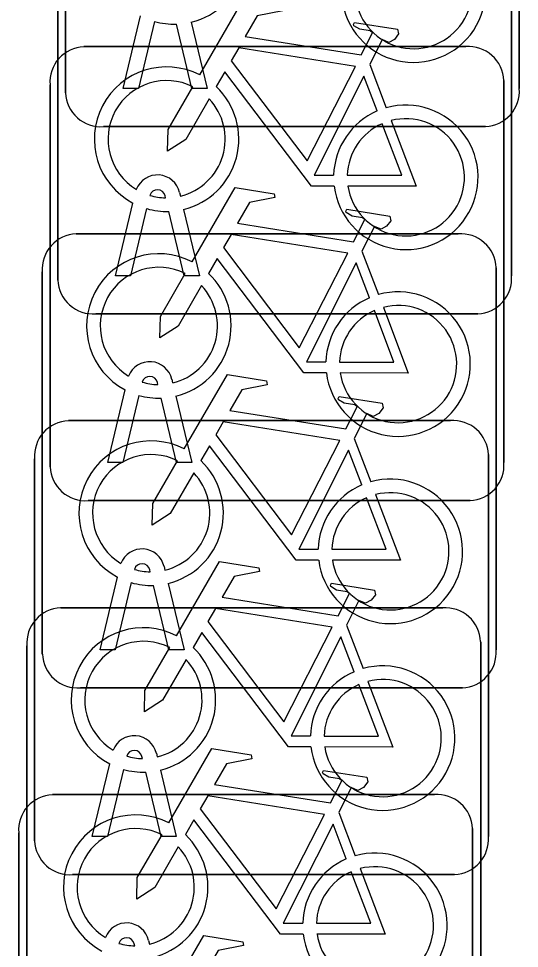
# Model space of a CAD drawing. Extents: x 160888 to 161385, y 386490 to 386908.
# Drawn here: x 161049.31 to 161050.413, y 386747.318 to 386749.364 of the extents above; entities that cross this region are included whole.
import ezdxf

# ---------------------------------------------------------------- set-up
doc = ezdxf.new("R2010")
doc.units = 0
doc.layers.add('IMGEO_Fietsenrek', color=7, linetype='Continuous')

msp = doc.modelspace()

# ---------------------------------------------------------------- linework, layer by layer
at = {"layer": 'IMGEO_Fietsenrek'}
for p, q in [((161049.4135, 386749.2009), (161049.4135, 386750.0418)), ((161049.4135, 386750.0418), (161049.4135, 386749.2009)), ((161050.4125, 386750.0511), (161050.4125, 386749.2102)), ((161050.4125, 386749.2102), (161050.4125, 386750.0511)), ((161049.3965, 386748.7889), (161049.3965, 386749.6298)), ((161049.3965, 386749.6298), (161049.3965, 386748.7889)), ((161050.3955, 386749.6391), (161050.3955, 386748.7982)), ((161050.3955, 386748.7982), (161050.3955, 386749.6391)), ((161049.5405, 386749.2103), (161049.5788, 386749.3703)), ((161049.6092, 386749.3581), (161049.5739, 386749.2103)), ((161049.6904, 386749.3563), (161049.7254, 386749.2103)), ((161049.692, 386749.2103), (161049.6581, 386749.352)), ((161049.4539, 386749.3025), (161050.2948, 386749.3025)), ((161050.2948, 386749.3025), (161049.4539, 386749.3025)), ((161050.0832, 386749.2632), (161050.1195, 386749.168)), ((161049.3795, 386748.3779), (161049.3795, 386749.2188)), ((161049.3795, 386749.2188), (161049.3795, 386748.3779)), ((161050.3785, 386749.2281), (161050.3785, 386748.3872)), ((161050.3785, 386748.3872), (161050.3785, 386749.2281)), ((161049.5739, 386749.2103), (161049.5405, 386749.2103)), ((161049.7254, 386749.2103), (161049.692, 386749.2103)), ((161050.3381, 386749.1265), (161049.4972, 386749.1265)), ((161049.4972, 386749.1265), (161050.3381, 386749.1265)), ((161049.6339, 386748.9699), (161049.6329, 386748.9742)), ((161049.6646, 386748.9814), (161049.6664, 386748.9735)), ((161049.5235, 386748.7983), (161049.5618, 386748.9583)), ((161049.5922, 386748.9461), (161049.5569, 386748.7983)), ((161049.675, 386748.7983), (161049.6411, 386748.94)), ((161049.6734, 386748.9443), (161049.7084, 386748.7983)), ((161049.4369, 386748.8905), (161050.2778, 386748.8905)), ((161050.2778, 386748.8905), (161049.4369, 386748.8905)), ((161050.0662, 386748.8522), (161050.1025, 386748.757)), ((161049.3625, 386747.9659), (161049.3625, 386748.8068)), ((161049.3625, 386748.8068), (161049.3625, 386747.9659)), ((161050.3615, 386748.8161), (161050.3615, 386747.9752)), ((161050.3615, 386747.9752), (161050.3615, 386748.8161)), ((161049.5569, 386748.7983), (161049.5235, 386748.7983)), ((161049.7084, 386748.7983), (161049.675, 386748.7983)), ((161050.3211, 386748.7145), (161049.4802, 386748.7145)), ((161049.4802, 386748.7145), (161050.3211, 386748.7145)), ((161049.6169, 386748.5589), (161049.6159, 386748.5632)), ((161049.6476, 386748.5704), (161049.6494, 386748.5625)), ((161049.5065, 386748.3873), (161049.5448, 386748.5473)), ((161049.5752, 386748.5351), (161049.5399, 386748.3873)), ((161049.658, 386748.3873), (161049.6241, 386748.529)), ((161049.6564, 386748.5333), (161049.6914, 386748.3873)), ((161049.4199, 386748.4795), (161050.2608, 386748.4795)), ((161050.2608, 386748.4795), (161049.4199, 386748.4795)), ((161050.0492, 386748.4402), (161050.0855, 386748.345)), ((161049.3455, 386747.5549), (161049.3455, 386748.3958)), ((161049.3455, 386748.3958), (161049.3455, 386747.5549)), ((161050.3445, 386748.4051), (161050.3445, 386747.5642)), ((161050.3445, 386747.5642), (161050.3445, 386748.4051)), ((161049.5399, 386748.3873), (161049.5065, 386748.3873)), ((161049.6914, 386748.3873), (161049.658, 386748.3873)), ((161050.3041, 386748.3035), (161049.4632, 386748.3035)), ((161049.4632, 386748.3035), (161050.3041, 386748.3035)), ((161049.5999, 386748.1469), (161049.5989, 386748.1512)), ((161049.6306, 386748.1584), (161049.6324, 386748.1505)), ((161049.4895, 386747.9753), (161049.5278, 386748.1353)), ((161049.5582, 386748.1231), (161049.5229, 386747.9753)), ((161049.641, 386747.9753), (161049.6071, 386748.117)), ((161049.6394, 386748.1213), (161049.6744, 386747.9753)), ((161049.4029, 386748.0675), (161050.2438, 386748.0675)), ((161050.2438, 386748.0675), (161049.4029, 386748.0675)), ((161050.0322, 386748.0292), (161050.0685, 386747.934)), ((161050.3275, 386747.9931), (161050.3275, 386747.1522)), ((161050.3275, 386747.1522), (161050.3275, 386747.9931)), ((161049.3285, 386747.1429), (161049.3285, 386747.9838)), ((161049.3285, 386747.9838), (161049.3285, 386747.1429)), ((161049.5229, 386747.9753), (161049.4895, 386747.9753)), ((161049.6744, 386747.9753), (161049.641, 386747.9753)), ((161050.2871, 386747.8915), (161049.4462, 386747.8915)), ((161049.4462, 386747.8915), (161050.2871, 386747.8915)), ((161049.5829, 386747.7359), (161049.5819, 386747.7402)), ((161049.6136, 386747.7474), (161049.6154, 386747.7395)), ((161049.4725, 386747.5643), (161049.5108, 386747.7243)), ((161049.5412, 386747.7121), (161049.5059, 386747.5643)), ((161049.624, 386747.5643), (161049.5901, 386747.706)), ((161049.6224, 386747.7103), (161049.6574, 386747.5643)), ((161049.3849, 386747.6565), (161050.2258, 386747.6565)), ((161050.2258, 386747.6565), (161049.3849, 386747.6565)), ((161050.0152, 386747.6172), (161050.0515, 386747.522)), ((161050.3095, 386747.5821), (161050.3095, 386746.7412)), ((161050.3095, 386746.7412), (161050.3095, 386747.5821)), ((161049.3105, 386746.7319), (161049.3105, 386747.5728)), ((161049.3105, 386747.5728), (161049.3105, 386746.7319)), ((161049.5059, 386747.5643), (161049.4725, 386747.5643)), ((161049.6574, 386747.5643), (161049.624, 386747.5643)), ((161050.2701, 386747.4805), (161049.4292, 386747.4805)), ((161049.4292, 386747.4805), (161050.2701, 386747.4805)), ((161049.5966, 386747.3354), (161049.5984, 386747.3275)), ((161049.5659, 386747.3239), (161049.5649, 386747.3282))]:
    msp.add_line(p, q, dxfattribs=at)
for points in [[(161049.7091, 386749.2402), (161049.8038, 386749.4037), (161049.89, 386749.3899), (161049.8917, 386749.3812), (161049.8356, 386749.3703), (161049.8094, 386749.325), (161050.0646, 386749.2842)], [(161050.0646, 386749.2842), (161050.0896, 386749.333), (161050.0845, 386749.337), (161050.0613, 386749.3407), (161050.0486, 386749.3482), (161050.0476, 386749.3513), (161050.0498, 386749.3559), (161050.1446, 386749.3408), (161050.1469, 386749.3305), (161050.1375, 386749.3181), (161050.1251, 386749.3117), (161050.1106, 386749.3179), (161050.0832, 386749.2632)], [(161050.0517, 386749.259), (161049.7949, 386749.3), (161049.7782, 386749.2712), (161049.9452, 386749.0509), (161050.0517, 386749.259)], [(161050.0048, 386748.9955), (161049.9551, 386748.9956), (161049.7644, 386749.2473), (161049.7454, 386749.2145)], [(161050.0997, 386749.161), (161050.0704, 386749.2378), (161049.961, 386749.0197), (161050.0037, 386749.0196)], [(161049.7298, 386749.1877), (161049.6782, 386749.0985), (161049.6383, 386749.0725), (161049.6395, 386749.12), (161049.694, 386749.2142)], [(161050.0337, 386749.0195), (161050.1536, 386749.0193), (161050.1104, 386749.1329)], [(161050.1302, 386749.1398), (161050.1852, 386748.9952), (161050.0351, 386748.9955)], [(161049.6921, 386748.8292), (161049.7868, 386748.9927), (161049.873, 386748.9789), (161049.8747, 386748.9702), (161049.8186, 386748.9593), (161049.7924, 386748.914), (161050.0476, 386748.8732)], [(161050.0476, 386748.8732), (161050.0726, 386748.922), (161050.0675, 386748.926), (161050.0443, 386748.9297), (161050.0316, 386748.9372), (161050.0306, 386748.9403), (161050.0328, 386748.9449), (161050.1276, 386748.9298), (161050.1299, 386748.9195), (161050.1205, 386748.9071), (161050.1081, 386748.9007), (161050.0936, 386748.9069), (161050.0662, 386748.8522)], [(161050.0347, 386748.848), (161049.7779, 386748.889), (161049.7612, 386748.8602), (161049.9282, 386748.6399), (161050.0347, 386748.848)], [(161049.9878, 386748.5845), (161049.9381, 386748.5846), (161049.7474, 386748.8363), (161049.7284, 386748.8035)], [(161050.0827, 386748.75), (161050.0534, 386748.8268), (161049.944, 386748.6087), (161049.9867, 386748.6086)], [(161049.7128, 386748.7767), (161049.6612, 386748.6875), (161049.6213, 386748.6615), (161049.6225, 386748.709), (161049.677, 386748.8032)], [(161050.0167, 386748.6085), (161050.1366, 386748.6083), (161050.0934, 386748.7219)], [(161050.1132, 386748.7288), (161050.1682, 386748.5842), (161050.0181, 386748.5845)], [(161049.6751, 386748.4172), (161049.7698, 386748.5807), (161049.856, 386748.5669), (161049.8577, 386748.5582), (161049.8016, 386748.5473), (161049.7754, 386748.502), (161050.0306, 386748.4612)], [(161050.0306, 386748.4612), (161050.0556, 386748.51), (161050.0505, 386748.514), (161050.0273, 386748.5177), (161050.0146, 386748.5252), (161050.0136, 386748.5283), (161050.0158, 386748.5329), (161050.1106, 386748.5178), (161050.1129, 386748.5075), (161050.1035, 386748.4951), (161050.0911, 386748.4887), (161050.0766, 386748.4949), (161050.0492, 386748.4402)], [(161050.0177, 386748.436), (161049.7609, 386748.477), (161049.7442, 386748.4482), (161049.9112, 386748.2279), (161050.0177, 386748.436)], [(161049.9708, 386748.1725), (161049.9211, 386748.1726), (161049.7304, 386748.4243), (161049.7114, 386748.3915)], [(161050.0657, 386748.338), (161050.0364, 386748.4148), (161049.927, 386748.1967), (161049.9697, 386748.1966)], [(161049.6958, 386748.3647), (161049.6442, 386748.2755), (161049.6043, 386748.2495), (161049.6055, 386748.297), (161049.66, 386748.3912)], [(161050.0962, 386748.3168), (161050.1512, 386748.1722), (161050.0011, 386748.1725)], [(161049.9997, 386748.1965), (161050.1196, 386748.1963), (161050.0764, 386748.3099)], [(161049.6581, 386748.0062), (161049.7528, 386748.1697), (161049.839, 386748.1559), (161049.8407, 386748.1472), (161049.7846, 386748.1363), (161049.7584, 386748.091), (161050.0136, 386748.0502)], [(161050.0136, 386748.0502), (161050.0386, 386748.099), (161050.0335, 386748.103), (161050.0103, 386748.1067), (161049.9976, 386748.1142), (161049.9966, 386748.1173), (161049.9988, 386748.1219), (161050.0936, 386748.1068), (161050.0959, 386748.0965), (161050.0865, 386748.0841), (161050.0741, 386748.0777), (161050.0596, 386748.0839), (161050.0322, 386748.0292)], [(161050.0007, 386748.025), (161049.7439, 386748.066), (161049.7272, 386748.0372), (161049.8942, 386747.8169), (161050.0007, 386748.025)], [(161049.9538, 386747.7615), (161049.9041, 386747.7616), (161049.7134, 386748.0133), (161049.6944, 386747.9805)], [(161050.0487, 386747.927), (161050.0194, 386748.0038), (161049.91, 386747.7857), (161049.9527, 386747.7856)], [(161049.6788, 386747.9537), (161049.6272, 386747.8645), (161049.5873, 386747.8385), (161049.5885, 386747.886), (161049.643, 386747.9802)], [(161050.0792, 386747.9058), (161050.1342, 386747.7612), (161049.9841, 386747.7615)], [(161049.9827, 386747.7855), (161050.1026, 386747.7853), (161050.0594, 386747.8989)], [(161049.6411, 386747.5942), (161049.7358, 386747.7577), (161049.822, 386747.7439), (161049.8237, 386747.7352), (161049.7676, 386747.7243), (161049.7414, 386747.679), (161049.9966, 386747.6382)], [(161049.9966, 386747.6382), (161050.0216, 386747.687), (161050.0165, 386747.691), (161049.9933, 386747.6947), (161049.9806, 386747.7022), (161049.9796, 386747.7053), (161049.9818, 386747.7099), (161050.0766, 386747.6948), (161050.0789, 386747.6845), (161050.0695, 386747.6721), (161050.0571, 386747.6657), (161050.0426, 386747.6719), (161050.0152, 386747.6172)], [(161049.9837, 386747.613), (161049.7269, 386747.654), (161049.7102, 386747.6252), (161049.8772, 386747.4049), (161049.9837, 386747.613)], [(161049.9368, 386747.3495), (161049.8871, 386747.3496), (161049.6964, 386747.6013), (161049.6774, 386747.5685)], [(161050.0317, 386747.515), (161050.0024, 386747.5918), (161049.893, 386747.3737), (161049.9357, 386747.3736)], [(161049.6618, 386747.5417), (161049.6102, 386747.4525), (161049.5703, 386747.4265), (161049.5715, 386747.474), (161049.626, 386747.5682)], [(161049.9657, 386747.3735), (161050.0856, 386747.3733), (161050.0424, 386747.4869)], [(161050.0622, 386747.4938), (161050.1172, 386747.3492), (161049.9671, 386747.3495)], [(161049.6231, 386747.1832), (161049.7178, 386747.3467), (161049.804, 386747.3329), (161049.8057, 386747.3242), (161049.7496, 386747.3133), (161049.7234, 386747.268), (161049.9786, 386747.2272)]]:
    msp.add_lwpolyline(points, dxfattribs=at)
for centre, radius, start, end in [((161049.6531, 386749.5109), 0.159, 283.5766, 46.6042), ((161050.1797, 386749.4269), 0.159, 187.0065, 105.7708), ((161050.1797, 386749.4269), 0.129, 188.6715, 104.5883), ((161049.6531, 386749.5109), 0.159, 253.9967, 271.7867), ((161049.4572, 386749.2246), 0.0779, 92.4484, 184.2845), ((161049.4572, 386749.2246), 0.0779, 92.4484, 184.2845), ((161050.3006, 386749.2248), 0.0779, 2.4484, 94.2845), ((161050.3006, 386749.2248), 0.0779, 2.4484, 94.2845), ((161049.6361, 386749.0989), 0.159, 62.6766, 242.1369), ((161049.6361, 386749.0989), 0.129, 63.3192, 238.903), ((161049.6361, 386749.0989), 0.159, 283.5766, 46.6042), ((161049.4914, 386749.2042), 0.0779, 182.4484, 274.2845), ((161049.4914, 386749.2042), 0.0779, 182.4484, 274.2845), ((161050.3348, 386749.2044), 0.0779, 272.4484, 4.2845), ((161050.3348, 386749.2044), 0.0779, 272.4484, 4.2845), ((161049.6361, 386749.0989), 0.129, 283.6043, 43.4302), ((161050.1627, 386749.0149), 0.159, 187.0065, 105.7708), ((161050.1627, 386749.0149), 0.159, 113.3408, 178.3217), ((161050.1627, 386749.0149), 0.129, 113.923, 177.9556), ((161050.1627, 386749.0149), 0.129, 188.6715, 104.5883), ((161049.6159, 386748.9703), 0.0499, 12.8025, 158.6934), ((161049.6159, 386748.9703), 0.0174, 12.8025, 163.4502), ((161049.6361, 386749.0989), 0.129, 253.415, 269.0204), ((161049.6361, 386749.0989), 0.159, 253.9967, 271.7867), ((161049.4402, 386748.8126), 0.0779, 92.4484, 184.2845), ((161049.4402, 386748.8126), 0.0779, 92.4484, 184.2845), ((161050.2836, 386748.8128), 0.0779, 2.4484, 94.2845), ((161050.2836, 386748.8128), 0.0779, 2.4484, 94.2845), ((161049.6191, 386748.6879), 0.159, 62.6766, 242.1369), ((161049.6191, 386748.6879), 0.129, 63.3192, 238.903), ((161049.6191, 386748.6879), 0.159, 283.5766, 46.6042), ((161049.4744, 386748.7922), 0.0779, 182.4484, 274.2845), ((161049.4744, 386748.7922), 0.0779, 182.4484, 274.2845), ((161050.3178, 386748.7924), 0.0779, 272.4484, 4.2845), ((161050.3178, 386748.7924), 0.0779, 272.4484, 4.2845), ((161049.6191, 386748.6879), 0.129, 283.6043, 43.4302), ((161050.1457, 386748.6039), 0.159, 187.0065, 105.7708), ((161050.1457, 386748.6039), 0.159, 113.3408, 178.3217), ((161050.1457, 386748.6039), 0.129, 113.923, 177.9556), ((161050.1457, 386748.6039), 0.129, 188.6715, 104.5883), ((161049.5989, 386748.5593), 0.0499, 12.8025, 158.6934), ((161049.5989, 386748.5593), 0.0174, 12.8025, 163.4502), ((161049.6191, 386748.6879), 0.129, 253.415, 269.0204), ((161049.6191, 386748.6879), 0.159, 253.9967, 271.7867), ((161049.4232, 386748.4016), 0.0779, 92.4484, 184.2845), ((161049.4232, 386748.4016), 0.0779, 92.4484, 184.2845), ((161050.2666, 386748.4018), 0.0779, 2.4484, 94.2845), ((161050.2666, 386748.4018), 0.0779, 2.4484, 94.2845), ((161049.6021, 386748.2759), 0.159, 62.6766, 242.1369), ((161049.6021, 386748.2759), 0.129, 63.3192, 238.903), ((161049.4574, 386748.3812), 0.0779, 182.4484, 274.2845), ((161049.4574, 386748.3812), 0.0779, 182.4484, 274.2845), ((161049.6021, 386748.2759), 0.159, 283.5766, 46.6042), ((161050.3008, 386748.3814), 0.0779, 272.4484, 4.2845), ((161050.3008, 386748.3814), 0.0779, 272.4484, 4.2845), ((161049.6021, 386748.2759), 0.129, 283.6043, 43.4302), ((161050.1287, 386748.1919), 0.159, 113.3408, 178.3217), ((161050.1287, 386748.1919), 0.159, 187.0065, 105.7708), ((161050.1287, 386748.1919), 0.129, 188.6715, 104.5883), ((161050.1287, 386748.1919), 0.129, 113.923, 177.9556), ((161049.5819, 386748.1473), 0.0499, 12.8025, 158.6934), ((161049.5819, 386748.1473), 0.0174, 12.8025, 163.4502), ((161049.6021, 386748.2759), 0.129, 253.415, 269.0204), ((161049.6021, 386748.2759), 0.159, 253.9967, 271.7867), ((161049.4062, 386747.9896), 0.0779, 92.4484, 184.2845), ((161049.4062, 386747.9896), 0.0779, 92.4484, 184.2845), ((161050.2496, 386747.9898), 0.0779, 2.4484, 94.2845), ((161050.2496, 386747.9898), 0.0779, 2.4484, 94.2845), ((161049.5851, 386747.8649), 0.159, 62.6766, 242.1369), ((161049.5851, 386747.8649), 0.129, 63.3192, 238.903), ((161049.4404, 386747.9692), 0.0779, 182.4484, 274.2845), ((161049.4404, 386747.9692), 0.0779, 182.4484, 274.2845), ((161049.5851, 386747.8649), 0.159, 283.5766, 46.6042), ((161050.2838, 386747.9694), 0.0779, 272.4484, 4.2845), ((161050.2838, 386747.9694), 0.0779, 272.4484, 4.2845), ((161049.5851, 386747.8649), 0.129, 283.6043, 43.4302), ((161050.1117, 386747.7809), 0.159, 113.3408, 178.3217), ((161050.1117, 386747.7809), 0.159, 187.0065, 105.7708), ((161050.1117, 386747.7809), 0.129, 188.6715, 104.5883), ((161050.1117, 386747.7809), 0.129, 113.923, 177.9556), ((161049.5649, 386747.7363), 0.0499, 12.8025, 158.6934), ((161049.5649, 386747.7363), 0.0174, 12.8025, 163.4502), ((161049.5851, 386747.8649), 0.129, 253.415, 269.0204), ((161049.5851, 386747.8649), 0.159, 253.9967, 271.7867), ((161049.3882, 386747.5786), 0.0779, 92.4484, 184.2845), ((161049.3882, 386747.5786), 0.0779, 92.4484, 184.2845), ((161050.2316, 386747.5788), 0.0779, 2.4484, 94.2845), ((161050.2316, 386747.5788), 0.0779, 2.4484, 94.2845), ((161049.5681, 386747.4529), 0.159, 62.6766, 242.1369), ((161049.5681, 386747.4529), 0.129, 63.3192, 238.903), ((161049.5681, 386747.4529), 0.159, 283.5766, 46.6042), ((161050.2668, 386747.5584), 0.0779, 272.4484, 4.2845), ((161050.2668, 386747.5584), 0.0779, 272.4484, 4.2845), ((161049.4234, 386747.5582), 0.0779, 182.4484, 274.2845), ((161049.4234, 386747.5582), 0.0779, 182.4484, 274.2845), ((161049.5681, 386747.4529), 0.129, 283.6043, 43.4302), ((161050.0947, 386747.3689), 0.159, 113.3408, 178.3217), ((161050.0947, 386747.3689), 0.159, 187.0065, 105.7708), ((161050.0947, 386747.3689), 0.129, 188.6715, 104.5883), ((161050.0947, 386747.3689), 0.129, 113.923, 177.9556), ((161049.5479, 386747.3243), 0.0499, 12.8025, 158.6934), ((161049.5479, 386747.3243), 0.0174, 12.8025, 163.4502), ((161049.5681, 386747.4529), 0.129, 253.415, 269.0204)]:
    msp.add_arc(centre, radius, start, end, dxfattribs=at)

doc.saveas('drawing.dxf')
